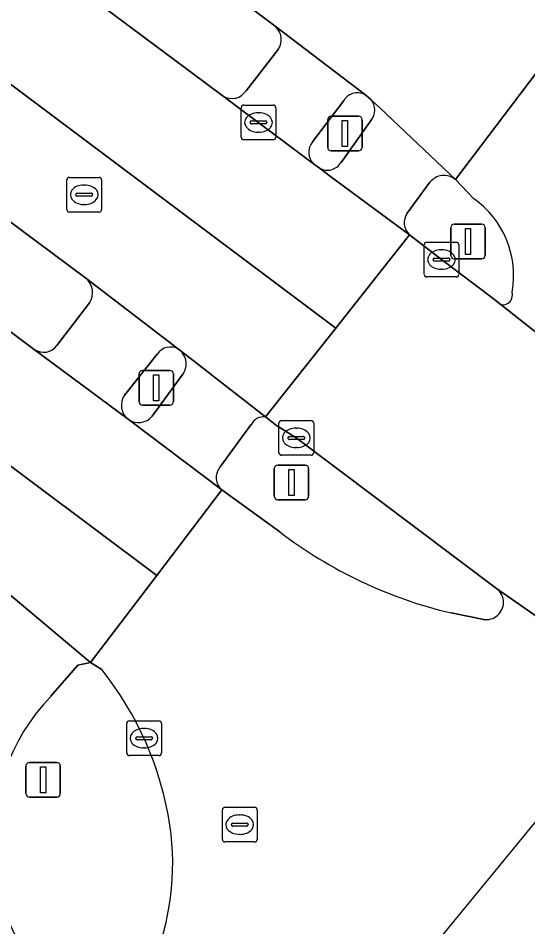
# Model space of a CAD drawing. Extents: x 159716 to 160783, y 383290 to 384031.
# Drawn here: x 160714.93 to 160729.63, y 383616.57 to 383642.77 of the extents above; entities that cross this region are included whole.
import ezdxf

# ---------------------------------------------------------------- set-up
doc = ezdxf.new("R2010")
doc.units = 0
for name, color, linetype in [('IMGEO_Berm_open', 7, 'Continuous'), ('IMGEO_Fietspad_gesloten', 7, 'Continuous'), ('IMGEO_Fietspad_open', 7, 'Continuous'), ('IMGEO_Kolk', 7, 'Continuous'), ('IMGEO_Lichtmast', 7, 'Continuous'), ('IMGEO_OVBaan_gesloten', 7, 'Continuous'), ('IMGEO_Rijbaan_lokaal_gesloten', 7, 'Continuous'), ('IMGEO_Rioolput', 7, 'Continuous'), ('IMGEO_Verkeerseiland_open', 7, 'Continuous'), ('IMGEO_Verkeersregelinstallatiepaal', 7, 'Continuous'), ('IMGEO_Voetpad_open', 7, 'Continuous')]:
    doc.layers.add(name, color=color, linetype=linetype)

msp = doc.modelspace()

# ---------------------------------------------------------------- linework, layer by layer
at = {"layer": 'IMGEO_Berm_open'}
for points in [[(160693.89, 383652.487), (160678.875, 383663.763), (160677.374, 383661.728), (160715.399, 383633.217)], [(160716.887, 383635.272), (160708.657, 383641.392), (160693.89, 383652.487)], [(160716.05, 383633.332), (160716.992, 383634.557)]]:
    msp.add_lwpolyline(points, dxfattribs=at)
for centre, radius, start, end in [((160716.535, 383634.855), 0.545, 326.8549, 49.8538), ((160715.667, 383633.601), 0.468, 235.1295, 324.9065)]:
    msp.add_arc(centre, radius, start, end, dxfattribs=at)
at = {"layer": 'IMGEO_Fietspad_gesloten'}
msp.add_lwpolyline([(160715.881, 383623.223), (160716.656, 383624.112), (160717.025, 383624.192), (160714.55, 383626.264)], dxfattribs=at)
msp.add_arc((160720.237, 383619.041), 6.038, 136.1686, 233.91, dxfattribs=at)
at = {"layer": 'IMGEO_Fietspad_open'}
for points in [[(160727.542, 383638.113), (160725.375, 383640.168), (160725.116, 383640.414)], [(160725.116, 383639.822), (160724.245, 383638.61)], [(160723.615, 383638.447), (160723.943, 383638.205), (160726.222, 383636.52)], [(160726.157, 383637.149), (160726.81, 383638.036)], [(160722.071, 383631.268), (160719.982, 383632.9), (160719.641, 383633.153)], [(160719.682, 383632.498), (160718.801, 383631.295)], [(160718.107, 383631.204), (160720.811, 383629.163)], [(160720.762, 383629.827), (160721.648, 383631.037)]]:
    msp.add_lwpolyline(points, dxfattribs=at)
for centre, radius, start, end in [((160724.751, 383640.118), 0.47, 320.9378, 39.0622), ((160723.85, 383638.837), 0.455, 238.9005, 330.1116), ((160727.213, 383637.721), 0.511, 49.977, 142.0328), ((160726.54, 383636.871), 0.473, 143.9699, 227.8299), ((160719.259, 383632.8), 0.52, 324.4142, 42.7493), ((160718.406, 383631.619), 0.511, 234.2391, 320.7014), ((160722.013, 383630.87), 0.402, 81.769, 155.5088), ((160721.109, 383629.519), 0.464, 138.3529, 230.0881)]:
    msp.add_arc(centre, radius, start, end, dxfattribs=at)
at = {"layer": 'IMGEO_Kolk'}
for p, q in [((160721.364, 383639.334), (160721.364, 383640.186)), ((160721.439, 383640.26), (160722.291, 383640.26)), ((160722.365, 383640.186), (160722.365, 383639.334)), ((160721.852, 383640.04), (160721.877, 383640.04)), ((160721.623, 383639.754), (160721.623, 383639.766)), ((160722.061, 383639.717), (160721.663, 383639.717)), ((160721.666, 383639.803), (160722.064, 383639.803)), ((160722.107, 383639.766), (160722.107, 383639.754)), ((160721.875, 383639.48), (160721.85, 383639.48)), ((160722.291, 383639.26), (160721.439, 383639.26)), ((160726.718, 383636.307), (160727.57, 383636.307)), ((160726.643, 383635.381), (160726.643, 383636.233)), ((160727.131, 383636.087), (160727.156, 383636.087)), ((160727.644, 383636.233), (160727.644, 383635.381)), ((160726.902, 383635.801), (160726.902, 383635.813)), ((160727.34, 383635.764), (160726.942, 383635.764)), ((160726.945, 383635.85), (160727.343, 383635.85)), ((160727.386, 383635.813), (160727.386, 383635.801)), ((160727.154, 383635.527), (160727.129, 383635.527)), ((160727.57, 383635.307), (160726.718, 383635.307)), ((160722.456, 383630.239), (160722.456, 383631.091)), ((160722.531, 383631.165), (160723.383, 383631.165)), ((160723.457, 383631.091), (160723.457, 383630.239)), ((160722.944, 383630.945), (160722.969, 383630.945)), ((160722.715, 383630.659), (160722.715, 383630.671)), ((160723.153, 383630.622), (160722.755, 383630.622)), ((160722.758, 383630.708), (160723.156, 383630.708)), ((160723.199, 383630.671), (160723.199, 383630.659)), ((160722.967, 383630.385), (160722.942, 383630.385)), ((160723.383, 383630.165), (160722.531, 383630.165)), ((160718.065, 383621.58), (160718.065, 383622.432)), ((160718.14, 383622.506), (160718.992, 383622.506)), ((160719.066, 383622.432), (160719.066, 383621.58)), ((160718.553, 383622.286), (160718.578, 383622.286)), ((160718.324, 383622), (160718.324, 383622.012)), ((160718.762, 383621.963), (160718.364, 383621.963)), ((160718.367, 383622.049), (160718.765, 383622.049)), ((160718.808, 383622.012), (160718.808, 383622)), ((160718.576, 383621.726), (160718.551, 383621.726)), ((160718.992, 383621.506), (160718.14, 383621.506))]:
    msp.add_line(p, q, dxfattribs=at)
for points in [[(160721.364, 383639.334), (160721.364, 383640.186)], [(160721.439, 383640.26), (160722.291, 383640.26)], [(160722.365, 383640.186), (160722.365, 383639.334)], [(160722.291, 383639.26), (160721.439, 383639.26)], [(160726.718, 383636.307), (160727.57, 383636.307)], [(160726.643, 383635.381), (160726.643, 383636.233)], [(160727.644, 383636.233), (160727.644, 383635.381)], [(160727.57, 383635.307), (160726.718, 383635.307)], [(160722.456, 383630.239), (160722.456, 383631.091)], [(160722.531, 383631.165), (160723.383, 383631.165)], [(160723.457, 383631.091), (160723.457, 383630.239)], [(160723.383, 383630.165), (160722.531, 383630.165)], [(160718.065, 383621.58), (160718.065, 383622.432)], [(160718.14, 383622.506), (160718.992, 383622.506)], [(160719.066, 383622.432), (160719.066, 383621.58)], [(160718.992, 383621.506), (160718.14, 383621.506)]]:
    msp.add_lwpolyline(points, dxfattribs=at)
for centre, radius, start, end in [((160721.441, 383640.184), 0.0765, 91.552, 178.448), ((160721.441, 383640.184), 0.0765, 91.552, 178.448), ((160722.289, 383640.184), 0.0765, 1.552, 88.448), ((160722.289, 383640.184), 0.0765, 1.552, 88.448), ((160721.663, 383639.763), 0.0403, 85.8775, 175.7526), ((160721.66, 383639.753), 0.0366, 178.938, 274.7102), ((160722.064, 383639.76), 0.043, 264.8664, 352.4533), ((160722.068, 383639.765), 0.0386, 1.7309, 96.639), ((160721.441, 383639.336), 0.0765, 181.552, 268.448), ((160721.441, 383639.336), 0.0765, 181.552, 268.448), ((160722.289, 383639.336), 0.0765, 271.552, 358.448), ((160722.289, 383639.336), 0.0765, 271.552, 358.448), ((160726.72, 383636.231), 0.0765, 91.552, 178.448), ((160726.72, 383636.231), 0.0765, 91.552, 178.448), ((160727.568, 383636.231), 0.0765, 1.552, 88.448), ((160727.568, 383636.231), 0.0765, 1.552, 88.448), ((160726.942, 383635.81), 0.0403, 85.8775, 175.7526), ((160726.939, 383635.8), 0.0366, 178.938, 274.7102), ((160727.343, 383635.807), 0.043, 264.8664, 352.4533), ((160727.347, 383635.812), 0.0386, 1.7309, 96.639), ((160726.72, 383635.383), 0.0765, 181.552, 268.448), ((160726.72, 383635.383), 0.0765, 181.552, 268.448), ((160727.568, 383635.383), 0.0765, 271.552, 358.448), ((160727.568, 383635.383), 0.0765, 271.552, 358.448), ((160722.533, 383631.089), 0.0765, 91.552, 178.448), ((160722.533, 383631.089), 0.0765, 91.552, 178.448), ((160723.381, 383631.089), 0.0765, 1.552, 88.448), ((160723.381, 383631.089), 0.0765, 1.552, 88.448), ((160722.755, 383630.668), 0.0403, 85.8775, 175.7526), ((160722.752, 383630.658), 0.0366, 178.938, 274.7102), ((160723.156, 383630.665), 0.043, 264.8664, 352.4533), ((160723.16, 383630.67), 0.0386, 1.7309, 96.639), ((160722.533, 383630.241), 0.0765, 181.552, 268.448), ((160722.533, 383630.241), 0.0765, 181.552, 268.448), ((160723.381, 383630.241), 0.0765, 271.552, 358.448), ((160723.381, 383630.241), 0.0765, 271.552, 358.448), ((160718.142, 383622.43), 0.0765, 91.552, 178.448), ((160718.142, 383622.43), 0.0765, 91.552, 178.448), ((160718.99, 383622.43), 0.0765, 1.552, 88.448), ((160718.99, 383622.43), 0.0765, 1.552, 88.448), ((160718.364, 383622.009), 0.0403, 85.8775, 175.7526), ((160718.361, 383621.999), 0.0366, 178.938, 274.7102), ((160718.765, 383622.006), 0.043, 264.8664, 352.4533), ((160718.769, 383622.011), 0.0386, 1.7309, 96.639), ((160718.142, 383621.582), 0.0765, 181.552, 268.448), ((160718.142, 383621.582), 0.0765, 181.552, 268.448), ((160718.99, 383621.582), 0.0765, 271.552, 358.448), ((160718.99, 383621.582), 0.0765, 271.552, 358.448)]:
    msp.add_arc(centre, radius, start, end, dxfattribs=at)
for centre, major_axis, ratio, start_param, end_param in [((160721.851, 383639.76), (-0.387, 0.002), 0.722429, 4.712389, 7.853982), ((160721.876, 383639.76), (-0.39, 0.002), 0.717154, 1.570796, 4.712389), ((160727.13, 383635.807), (-0.387, 0.002), 0.722429, 4.712389, 7.853982), ((160727.155, 383635.807), (-0.39, 0.002), 0.717154, 1.570796, 4.712389), ((160722.943, 383630.665), (-0.387, 0.002), 0.722429, 4.712389, 7.853982), ((160722.968, 383630.665), (-0.39, 0.002), 0.717154, 1.570796, 4.712389), ((160718.552, 383622.006), (-0.387, 0.002), 0.722429, 4.712389, 7.853982), ((160718.577, 383622.006), (-0.39, 0.002), 0.717154, 1.570796, 4.712389)]:
    msp.add_ellipse(centre, major_axis=major_axis, ratio=ratio, start_param=start_param, end_param=end_param, dxfattribs=at)
at = {"layer": 'IMGEO_Lichtmast'}
for p, q in [((160727.511, 383636.826), (160728.301, 383636.826)), ((160728.301, 383636.826), (160727.511, 383636.826)), ((160727.411, 383635.926), (160727.411, 383636.726)), ((160727.411, 383636.726), (160727.411, 383635.926)), ((160728.401, 383636.726), (160728.401, 383635.926)), ((160728.401, 383635.926), (160728.401, 383636.726)), ((160728.301, 383635.826), (160727.511, 383635.826)), ((160727.511, 383635.826), (160728.301, 383635.826)), ((160722.322, 383628.981), (160722.322, 383629.781)), ((160722.322, 383629.781), (160722.322, 383628.981)), ((160722.422, 383629.881), (160723.212, 383629.881)), ((160723.212, 383629.881), (160722.422, 383629.881)), ((160723.312, 383629.781), (160723.312, 383628.981)), ((160723.312, 383628.981), (160723.312, 383629.781)), ((160723.212, 383628.881), (160722.422, 383628.881)), ((160722.422, 383628.881), (160723.212, 383628.881)), ((160715.26, 383621.308), (160716.05, 383621.308)), ((160716.05, 383621.308), (160715.26, 383621.308)), ((160715.16, 383620.408), (160715.16, 383621.208)), ((160715.16, 383621.208), (160715.16, 383620.408)), ((160716.15, 383621.208), (160716.15, 383620.408)), ((160716.15, 383620.408), (160716.15, 383621.208)), ((160716.05, 383620.308), (160715.26, 383620.308)), ((160715.26, 383620.308), (160716.05, 383620.308))]:
    msp.add_line(p, q, dxfattribs=at)
for points in [[(160727.831, 383636.701), (160727.981, 383636.701), (160727.981, 383635.951), (160727.831, 383635.951), (160727.831, 383636.701)], [(160722.742, 383629.756), (160722.892, 383629.756), (160722.892, 383629.006), (160722.742, 383629.006), (160722.742, 383629.756)], [(160715.58, 383621.183), (160715.73, 383621.183), (160715.73, 383620.433), (160715.58, 383620.433), (160715.58, 383621.183)]]:
    msp.add_lwpolyline(points, dxfattribs=at)
for centre, start, end in [((160727.511, 383636.726), 90, 180), ((160727.511, 383636.726), 90, 180), ((160728.301, 383636.726), 0, 90), ((160728.301, 383636.726), 360, 90), ((160727.511, 383635.926), 180, 270), ((160727.511, 383635.926), 180, 270), ((160728.301, 383635.926), 270, 0), ((160728.301, 383635.926), 270, 0), ((160722.422, 383629.781), 90, 180), ((160722.422, 383629.781), 90, 180), ((160723.212, 383629.781), 0, 90), ((160723.212, 383629.781), 360, 90), ((160722.422, 383628.981), 180, 270), ((160722.422, 383628.981), 180, 270), ((160723.212, 383628.981), 270, 0), ((160723.212, 383628.981), 270, 0), ((160715.26, 383621.208), 90, 180), ((160715.26, 383621.208), 90, 180), ((160716.05, 383621.208), 0, 90), ((160716.05, 383621.208), 360, 90), ((160715.26, 383620.408), 180, 270), ((160715.26, 383620.408), 180, 270), ((160716.05, 383620.408), 270, 0), ((160716.05, 383620.408), 270, 0)]:
    msp.add_arc(centre, 0.1, start, end, dxfattribs=at)
at = {"layer": 'IMGEO_OVBaan_gesloten'}
for points in [[(160629.437, 383700.715), (160645.819, 383688.397), (160662.287, 383676.187), (160677.878, 383664.527), (160678.875, 383663.763), (160693.89, 383652.487), (160708.657, 383641.392), (160716.887, 383635.272), (160719.561, 383633.222), (160719.641, 383633.153), (160719.982, 383632.9), (160722.071, 383631.268), (160724.095, 383633.829), (160689.67, 383659.643), (160678.276, 383668.218)], [(160678.276, 383668.218), (160689.67, 383659.643), (160724.095, 383633.829), (160726.222, 383636.52), (160723.943, 383638.205), (160723.615, 383638.447), (160723.455, 383638.566), (160720.844, 383640.52), (160712.55, 383646.702)], [(160733.437, 383630.898), (160733.337, 383630.974), (160733.238, 383631.05), (160728.867, 383634.5), (160728.631, 383634.686), (160727.14, 383635.806), (160726.222, 383636.52), (160724.095, 383633.829), (160722.071, 383631.268), (160722.389, 383631.02), (160722.954, 383630.666), (160728.728, 383626.327), (160731.225, 383624.585), (160731.691, 383624.26), (160732.957, 383623.376)]]:
    msp.add_lwpolyline(points, dxfattribs=at)
at = {"layer": 'IMGEO_Rijbaan_lokaal_gesloten'}
for points in [[(160625.475, 383696.491), (160625.662, 383696.372), (160642.074, 383684.104), (160642.24, 383683.972), (160643.044, 383683.374), (160683.284, 383653.252), (160703.891, 383637.931), (160707.962, 383634.853), (160711.809, 383632.018), (160718.932, 383626.696), (160720.811, 383629.163), (160718.107, 383631.204), (160715.399, 383633.217), (160677.374, 383661.728), (160627.832, 383698.793)], [(160671.239, 383658.668), (160673.018, 383657.309), (160688.169, 383646.014), (160703.407, 383634.591), (160711.629, 383628.473), (160711.799, 383628.308), (160711.901, 383628.232), (160714.55, 383626.264), (160717.025, 383624.192), (160718.932, 383626.696), (160711.809, 383632.018), (160707.962, 383634.853), (160703.891, 383637.931), (160683.284, 383653.252), (160643.044, 383683.374)], [(160695.114, 383662.951), (160695.195, 383662.908), (160696.95, 383661.598), (160722.348, 383642.532), (160724.965, 383640.544), (160725.116, 383640.414), (160725.375, 383640.168), (160727.542, 383638.113), (160731.818, 383643.756), (160728.812, 383644.752), (160728.614, 383644.818), (160728.45, 383644.861), (160728.297, 383644.931), (160725.19, 383646.309), (160722.898, 383647.479)], [(160731.929, 383643.722), (160731.818, 383643.756), (160727.542, 383638.113), (160728.062, 383637.571)], [(160728.867, 383634.5), (160733.238, 383631.05), (160733.337, 383630.974), (160733.437, 383630.898)], [(160722.478, 383627.954), (160720.811, 383629.163), (160718.932, 383626.696), (160717.025, 383624.192), (160717.343, 383623.989)], [(160717.907, 383605.036), (160732.957, 383623.376), (160731.691, 383624.26), (160731.225, 383624.585), (160728.728, 383626.327)], [(160728.411, 383625.424), (160727.424, 383625.618)]]:
    msp.add_lwpolyline(points, dxfattribs=at)
for centre, radius, start, end in [((160726.517, 383635.352), 2.704, 349.7009, 55.1468), ((160728.901, 383634.786), 0.288, 263.171, 16.7612), ((160730.425, 383638.376), 13.106, 232.674, 256.7632), ((160728.428, 383625.925), 0.502, 316.9824, 53.2955), ((160728.431, 383625.922), 0.498, 267.7433, 316.987), ((160709.925, 383618.059), 9.497, 8.7275, 38.6397), ((160711.757, 383618.397), 7.635, 336.9598, 8.3043)]:
    msp.add_arc(centre, radius, start, end, dxfattribs=at)
at = {"layer": 'IMGEO_Rioolput'}
for p, q in [((160716.339, 383637.25), (160716.339, 383638.102)), ((160716.414, 383638.176), (160717.266, 383638.176)), ((160717.34, 383638.102), (160717.34, 383637.25)), ((160716.827, 383637.956), (160716.852, 383637.956)), ((160716.598, 383637.67), (160716.598, 383637.682)), ((160717.036, 383637.633), (160716.638, 383637.633)), ((160716.641, 383637.719), (160717.039, 383637.719)), ((160717.082, 383637.682), (160717.082, 383637.67)), ((160716.85, 383637.396), (160716.825, 383637.396)), ((160717.266, 383637.176), (160716.414, 383637.176)), ((160720.899, 383620.014), (160721.751, 383620.014)), ((160720.824, 383619.088), (160720.824, 383619.94)), ((160721.312, 383619.794), (160721.337, 383619.794)), ((160721.825, 383619.94), (160721.825, 383619.088)), ((160721.083, 383619.508), (160721.083, 383619.52)), ((160721.521, 383619.471), (160721.123, 383619.471)), ((160721.126, 383619.557), (160721.524, 383619.557)), ((160721.567, 383619.52), (160721.567, 383619.508)), ((160721.335, 383619.234), (160721.31, 383619.234)), ((160721.751, 383619.014), (160720.899, 383619.014))]:
    msp.add_line(p, q, dxfattribs=at)
for points in [[(160716.339, 383637.25), (160716.339, 383638.102)], [(160716.414, 383638.176), (160717.266, 383638.176)], [(160717.34, 383638.102), (160717.34, 383637.25)], [(160717.266, 383637.176), (160716.414, 383637.176)], [(160720.899, 383620.014), (160721.751, 383620.014)], [(160720.824, 383619.088), (160720.824, 383619.94)], [(160721.825, 383619.94), (160721.825, 383619.088)], [(160721.751, 383619.014), (160720.899, 383619.014)]]:
    msp.add_lwpolyline(points, dxfattribs=at)
for centre, radius, start, end in [((160716.416, 383638.1), 0.0765, 91.552, 178.448), ((160716.416, 383638.1), 0.0765, 91.552, 178.448), ((160717.264, 383638.1), 0.0765, 1.552, 88.448), ((160717.264, 383638.1), 0.0765, 1.552, 88.448), ((160716.638, 383637.679), 0.0403, 85.8775, 175.7526), ((160716.635, 383637.669), 0.0366, 178.938, 274.7102), ((160717.039, 383637.676), 0.043, 264.8664, 352.4533), ((160717.043, 383637.681), 0.0386, 1.7309, 96.639), ((160716.416, 383637.252), 0.0765, 181.552, 268.448), ((160716.416, 383637.252), 0.0765, 181.552, 268.448), ((160717.264, 383637.252), 0.0765, 271.552, 358.448), ((160717.264, 383637.252), 0.0765, 271.552, 358.448), ((160720.901, 383619.938), 0.0765, 91.552, 178.448), ((160720.901, 383619.938), 0.0765, 91.552, 178.448), ((160721.749, 383619.938), 0.0765, 1.552, 88.448), ((160721.749, 383619.938), 0.0765, 1.552, 88.448), ((160721.123, 383619.517), 0.0403, 85.8775, 175.7526), ((160721.12, 383619.507), 0.0366, 178.938, 274.7102), ((160721.524, 383619.514), 0.043, 264.8664, 352.4533), ((160721.528, 383619.519), 0.0386, 1.7309, 96.639), ((160720.901, 383619.09), 0.0765, 181.552, 268.448), ((160720.901, 383619.09), 0.0765, 181.552, 268.448), ((160721.749, 383619.09), 0.0765, 271.552, 358.448), ((160721.749, 383619.09), 0.0765, 271.552, 358.448)]:
    msp.add_arc(centre, radius, start, end, dxfattribs=at)
for centre, major_axis, ratio, start_param, end_param in [((160716.826, 383637.676), (-0.387, 0.002), 0.722429, 4.712389, 7.853982), ((160716.851, 383637.676), (-0.39, 0.002), 0.717154, 1.570796, 4.712389), ((160721.311, 383619.514), (-0.387, 0.002), 0.722429, 4.712389, 7.853982), ((160721.336, 383619.514), (-0.39, 0.002), 0.717154, 1.570796, 4.712389)]:
    msp.add_ellipse(centre, major_axis=major_axis, ratio=ratio, start_param=start_param, end_param=end_param, dxfattribs=at)
at = {"layer": 'IMGEO_Verkeerseiland_open'}
for points in [[(160725.116, 383640.414), (160724.965, 383640.544)], [(160724.333, 383640.401), (160723.423, 383639.199)], [(160724.245, 383638.61), (160725.116, 383639.822)], [(160723.455, 383638.566), (160723.615, 383638.447)], [(160728.062, 383637.571), (160727.542, 383638.113)], [(160726.81, 383638.036), (160726.157, 383637.149)], [(160726.222, 383636.52), (160727.14, 383635.806), (160728.631, 383634.686), (160728.867, 383634.5)], [(160719.641, 383633.153), (160719.561, 383633.222)], [(160718.941, 383633.081), (160718.009, 383631.907)], [(160718.801, 383631.295), (160719.682, 383632.498)], [(160728.728, 383626.327), (160722.954, 383630.666), (160722.389, 383631.02), (160722.071, 383631.268)], [(160721.648, 383631.037), (160720.762, 383629.827)], [(160720.811, 383629.163), (160722.478, 383627.954)], [(160727.424, 383625.618), (160728.411, 383625.424)], [(160717.343, 383623.989), (160717.025, 383624.192), (160716.656, 383624.112), (160715.881, 383623.223)]]:
    msp.add_lwpolyline(points, dxfattribs=at)
for centre, radius, start, end in [((160724.72, 383640.159), 0.457, 57.5448, 147.954), ((160724.751, 383640.118), 0.47, 320.9378, 39.0622), ((160723.77, 383638.899), 0.458, 139.1651, 226.6229), ((160723.85, 383638.837), 0.455, 238.9005, 330.1116), ((160727.213, 383637.721), 0.511, 49.977, 142.0328), ((160726.517, 383635.352), 2.704, 349.7009, 55.1468), ((160726.54, 383636.871), 0.473, 143.9699, 227.8299), ((160728.901, 383634.786), 0.288, 263.171, 16.7612), ((160719.325, 383632.824), 0.462, 59.3748, 146.2497), ((160719.259, 383632.8), 0.52, 324.4142, 42.7493), ((160718.419, 383631.606), 0.509, 143.6769, 232.1952), ((160718.406, 383631.619), 0.511, 234.2391, 320.7014), ((160722.013, 383630.87), 0.402, 81.769, 155.5088), ((160721.109, 383629.519), 0.464, 138.3529, 230.0881), ((160730.425, 383638.376), 13.106, 232.674, 256.7632), ((160728.428, 383625.925), 0.502, 316.9824, 53.2955), ((160728.431, 383625.922), 0.498, 267.7433, 316.987), ((160709.925, 383618.059), 9.497, 8.7275, 38.6397), ((160720.237, 383619.041), 6.038, 136.1686, 233.91), ((160711.757, 383618.397), 7.635, 336.9598, 8.3043)]:
    msp.add_arc(centre, radius, start, end, dxfattribs=at)
at = {"layer": 'IMGEO_Verkeersregelinstallatiepaal'}
for p, q in [((160723.961, 383639.939), (160724.751, 383639.939)), ((160724.751, 383639.939), (160723.961, 383639.939)), ((160723.861, 383639.039), (160723.861, 383639.839)), ((160723.861, 383639.839), (160723.861, 383639.039)), ((160724.851, 383639.839), (160724.851, 383639.039)), ((160724.851, 383639.039), (160724.851, 383639.839)), ((160724.751, 383638.939), (160723.961, 383638.939)), ((160723.961, 383638.939), (160724.751, 383638.939)), ((160718.52, 383632.611), (160719.31, 383632.611)), ((160719.31, 383632.611), (160718.52, 383632.611)), ((160718.42, 383631.711), (160718.42, 383632.511)), ((160718.42, 383632.511), (160718.42, 383631.711)), ((160719.41, 383632.511), (160719.41, 383631.711)), ((160719.41, 383631.711), (160719.41, 383632.511)), ((160719.31, 383631.611), (160718.52, 383631.611)), ((160718.52, 383631.611), (160719.31, 383631.611))]:
    msp.add_line(p, q, dxfattribs=at)
for points in [[(160724.281, 383639.814), (160724.431, 383639.814), (160724.431, 383639.064), (160724.281, 383639.064), (160724.281, 383639.814)], [(160718.84, 383632.486), (160718.99, 383632.486), (160718.99, 383631.736), (160718.84, 383631.736), (160718.84, 383632.486)]]:
    msp.add_lwpolyline(points, dxfattribs=at)
for centre, start, end in [((160723.961, 383639.839), 90, 180), ((160723.961, 383639.839), 90, 180), ((160724.751, 383639.839), 0, 90), ((160724.751, 383639.839), 360, 90), ((160723.961, 383639.039), 180, 270), ((160723.961, 383639.039), 180, 270), ((160724.751, 383639.039), 270, 0), ((160724.751, 383639.039), 270, 0), ((160718.52, 383632.511), 90, 180), ((160718.52, 383632.511), 90, 180), ((160719.31, 383632.511), 0, 90), ((160719.31, 383632.511), 360, 90), ((160718.52, 383631.711), 180, 270), ((160718.52, 383631.711), 180, 270), ((160719.31, 383631.711), 270, 0), ((160719.31, 383631.711), 270, 0)]:
    msp.add_arc(centre, 0.1, start, end, dxfattribs=at)
at = {"layer": 'IMGEO_Voetpad_open'}
for points in [[(160696.95, 383661.598), (160695.195, 383662.908), (160695.114, 383662.951), (160694.483, 383662.833), (160692.83, 383661.559), (160693.62, 383660.964), (160712.55, 383646.702), (160720.844, 383640.52)], [(160722.348, 383642.532), (160696.95, 383661.598)], [(160724.965, 383640.544), (160722.348, 383642.532)], [(160722.433, 383641.861), (160721.507, 383640.676)], [(160721.507, 383640.676), (160722.433, 383641.861)], [(160720.844, 383640.52), (160723.455, 383638.566)], [(160723.423, 383639.199), (160724.333, 383640.401)], [(160719.561, 383633.222), (160716.887, 383635.272)], [(160716.992, 383634.557), (160716.05, 383633.332)], [(160715.399, 383633.217), (160718.107, 383631.204)], [(160718.009, 383631.907), (160718.941, 383633.081)]]:
    msp.add_lwpolyline(points, dxfattribs=at)
for centre, radius, start, end in [((160722.021, 383642.15), 0.503, 325.0038, 49.4354), ((160722.021, 383642.15), 0.503, 325.0038, 49.4354), ((160721.095, 383640.941), 0.49, 239.2231, 327.258), ((160721.095, 383640.941), 0.49, 239.2231, 327.258), ((160724.72, 383640.159), 0.457, 57.5448, 147.954), ((160723.77, 383638.899), 0.458, 139.1651, 226.6229), ((160716.535, 383634.855), 0.545, 326.8549, 49.8538), ((160715.667, 383633.601), 0.468, 235.1295, 324.9065), ((160719.325, 383632.824), 0.462, 59.3748, 146.2497), ((160718.419, 383631.606), 0.509, 143.6769, 232.1952)]:
    msp.add_arc(centre, radius, start, end, dxfattribs=at)

doc.saveas('drawing.dxf')
